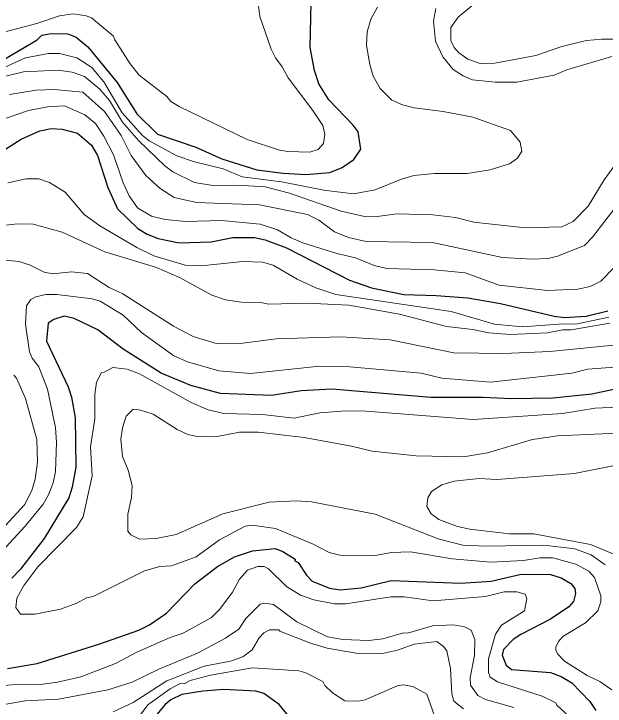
# Model space of a CAD drawing. Extents: x 598.3 to 623.2, y 6902.2 to 6930.1.
# Drawn here: x 618.728 to 619.804, y 6911.849 to 6913.109 of the extents above; entities that cross this region are included whole.
import ezdxf

# ---------------------------------------------------------------- set-up
doc = ezdxf.new("R2010")
doc.units = 0
doc.header["$LTSCALE"] = 0.032
doc.layers.add('1', color=7, linetype='Continuous', lineweight=25)
doc.layers.add('2', color=7, linetype='Continuous', lineweight=13)

msp = doc.modelspace()

# ---------------------------------------------------------------- linework, layer by layer
at = {"layer": '1'}
for points in [[(618.8418, 6913.0667), (618.863, 6913.0487), (618.9163, 6912.9837), (618.9524, 6912.9268), (618.9899, 6912.8896), (619.0597, 6912.8663), (619.1066, 6912.8449), (619.1702, 6912.8248), (619.2183, 6912.8188), (619.2595, 6912.8167), (619.3032, 6912.8199), (619.3254, 6912.829), (619.3467, 6912.844), (619.3598, 6912.8628), (619.3548, 6912.8938), (619.3459, 6912.906), (619.3015, 6912.9521), (619.2832, 6912.9816), (619.2754, 6913.0059), (619.2677, 6913.0478), (619.27, 6913.1579)], [(618.6995, 6913.0198), (618.7707, 6913.0614), (618.7796, 6913.0699), (618.7963, 6913.0732), (618.8266, 6913.0726), (618.8418, 6913.0667)], [(618.6927, 6912.8497), (618.7417, 6912.8807), (618.7758, 6912.8962), (618.7962, 6912.9), (618.8162, 6912.8992), (618.844, 6912.8916), (618.8695, 6912.8698), (618.8805, 6912.8509), (618.8992, 6912.7926), (618.917, 6912.7538), (618.9541, 6912.7182), (618.9711, 6912.7075), (618.9908, 6912.7), (619.0293, 6912.692), (619.0876, 6912.6936), (619.1265, 6912.7017), (619.1659, 6912.7017), (619.1857, 6912.6974), (619.2242, 6912.6829), (619.3392, 6912.6238), (619.379, 6912.6103), (619.4379, 6912.598), (619.4966, 6912.5964), (619.5539, 6912.5917), (619.6138, 6912.5816), (619.7109, 6912.5585), (619.7299, 6912.556), (619.7695, 6912.5584), (619.8086, 6912.5683)], [(619.8537, 6912.4321), (619.7795, 6912.4168), (619.7087, 6912.4095), (619.6335, 6912.4078), (619.5814, 6912.4102), (619.4871, 6912.4103), (619.3068, 6912.4256), (619.2511, 6912.4224), (619.1971, 6912.4144), (619.1044, 6912.4175), (619.0501, 6912.4324), (618.9967, 6912.4547), (618.9274, 6912.4982), (618.8812, 6912.5335), (618.8383, 6912.5544), (618.8198, 6912.5583), (618.8013, 6912.5527), (618.7908, 6912.546), (618.7877, 6912.5131), (618.8271, 6912.43), (618.8331, 6912.4112), (618.8402, 6912.3733), (618.841, 6912.2837), (618.8347, 6912.2474), (618.8283, 6912.228), (618.7839, 6912.1539), (618.7404, 6912.0983), (618.7247, 6912.0819)], [(618.7172, 6911.9173), (618.7709, 6911.9263), (618.883, 6911.9613), (618.9555, 6911.9872), (618.9752, 6911.9965), (619.0064, 6912.018), (619.0579, 6912.0711), (619.0989, 6912.1027), (619.1295, 6912.1205), (619.1627, 6912.1311), (619.2036, 6912.1358), (619.2177, 6912.1301), (619.2399, 6912.1164), (619.2396, 6912.1133), (619.2455, 6912.11), (619.2607, 6912.087), (619.2709, 6912.076), (619.3025, 6912.0633), (619.322, 6912.0606), (619.3602, 6912.0639), (619.4146, 6912.0775), (619.5412, 6912.0727), (619.5969, 6912.0763), (619.6513, 6912.0889), (619.7047, 6912.0881), (619.7242, 6912.0824), (619.7416, 6912.0721), (619.7485, 6912.0628), (619.75, 6912.0538), (619.7466, 6912.0394), (619.7378, 6912.0296), (619.7045, 6912.007), (619.6504, 6911.9793), (619.6365, 6911.9697), (619.6191, 6911.9515), (619.6166, 6911.9415), (619.6237, 6911.9232), (619.6338, 6911.9156), (619.7047, 6911.91), (619.7242, 6911.9027), (619.7434, 6911.8908), (619.7758, 6911.8569), (619.7872, 6911.8406)], [(619.2406, 6911.815), (619.2109, 6911.8517), (619.1834, 6911.8719), (619.1688, 6911.876), (619.1103, 6911.8792), (619.072, 6911.8761), (619.0343, 6911.8698), (619.0137, 6911.86), (619.0038, 6911.8517), (618.9614, 6911.8005)]]:
    msp.add_lwpolyline(points, dxfattribs=at)
at = {"layer": '2'}
for points in [[(620.2284, 6913.1694), (620.1994, 6913.0452), (620.1977, 6912.9754), (620.1811, 6912.9277), (620.1676, 6912.8974), (620.1194, 6912.8124), (620.0899, 6912.7533), (620.0673, 6912.6856), (620.0486, 6912.6464), (620.0176, 6912.6002), (619.974, 6912.5547), (619.9328, 6912.5315), (619.8815, 6912.5123), (619.8572, 6912.5075), (619.8378, 6912.5075), (619.7034, 6912.4945)], [(619.5793, 6913.1388), (619.5363, 6913.1029), (619.5235, 6913.0837), (619.5234, 6913.0601), (619.5295, 6913.0474), (619.5371, 6913.0387), (619.5542, 6913.0264), (619.5766, 6913.0183), (619.6035, 6913.0191), (619.6779, 6913.0333), (619.7249, 6913.0495), (619.7698, 6913.0604), (619.7981, 6913.0627), (619.8575, 6913.0628)], [(618.9096, 6913.0685), (618.9119, 6913.0613), (618.94, 6913.0181), (618.9566, 6912.9973), (619.0068, 6912.9584), (619.0142, 6912.9495), (619.0291, 6912.9403), (619.153, 6912.8804), (619.2118, 6912.8609), (619.2266, 6912.858), (619.2668, 6912.857), (619.2821, 6912.862), (619.2919, 6912.8727), (619.2943, 6912.8901), (619.2902, 6912.9056), (619.2724, 6912.9332), (619.2275, 6912.9926), (619.2165, 6913.0127), (619.2046, 6913.0285), (619.1966, 6913.0444), (619.1758, 6913.1042), (619.173, 6913.1282)], [(619.3898, 6913.121), (619.378, 6913.0989), (619.3713, 6913.076), (619.3698, 6913.0513), (619.3757, 6913.0165), (619.3822, 6912.9953), (619.395, 6912.9732), (619.4159, 6912.9517), (619.4351, 6912.9433), (619.4564, 6912.9378), (619.5094, 6912.9309), (619.563, 6912.9205), (619.632, 6912.8965), (619.6496, 6912.8755), (619.6521, 6912.8588), (619.6442, 6912.8461), (619.6301, 6912.8361), (619.5949, 6912.8248), (619.553, 6912.8184)], [(619.8162, 6913.0311), (619.7345, 6913.0068), (619.7109, 6912.9971), (619.6433, 6912.9842), (619.6039, 6912.9843), (619.5627, 6912.989), (619.5459, 6912.996), (619.5277, 6913.0075), (619.5085, 6913.0309), (619.4956, 6913.0593), (619.4919, 6913.0954), (619.4959, 6913.1183)], [(618.6935, 6913.071), (618.7704, 6913.0914), (618.8117, 6913.105), (618.8361, 6913.1088), (618.8602, 6913.1054), (618.8695, 6913.1014), (618.9096, 6913.0685)], [(619.553, 6912.8184), (619.4938, 6912.8182), (619.4557, 6912.8143), (619.4337, 6912.8081), (619.3858, 6912.7886), (619.3463, 6912.7811), (619.2925, 6912.7876), (619.2153, 6912.8029), (619.1435, 6912.8124), (619.1091, 6912.8265), (619.0569, 6912.8394), (619.0248, 6912.8506), (618.9746, 6912.8778), (618.9622, 6912.8873), (618.9255, 6912.9288), (618.8919, 6912.9851), (618.8704, 6913.0113), (618.8432, 6913.0288), (618.8117, 6913.0368), (618.7914, 6913.0368), (618.7498, 6913.0288), (618.6714, 6912.9937)], [(618.6838, 6912.9884), (618.7458, 6913.003), (618.809, 6913.0061), (618.8343, 6913.0027), (618.8567, 6912.9946), (618.8851, 6912.9717), (618.9025, 6912.951), (618.9262, 6912.9119), (618.9556, 6912.8777), (619.003, 6912.832), (619.0177, 6912.8214), (619.0571, 6912.8021), (619.0905, 6912.7965), (619.1352, 6912.7972), (619.1853, 6912.7939), (619.2301, 6912.7827), (619.3237, 6912.7499), (619.3663, 6912.7399), (619.3843, 6912.7392), (619.4256, 6912.7446), (619.4904, 6912.7428), (619.532, 6912.7383), (619.5649, 6912.7299), (619.6583, 6912.7195), (619.7252, 6912.7211), (619.7459, 6912.7307), (619.7729, 6912.7586), (619.8023, 6912.8069), (619.8345, 6912.8509)], [(619.8479, 6912.7897), (619.7807, 6912.7025), (619.7661, 6912.6869), (619.7171, 6912.6679), (619.7002, 6912.6637), (619.6717, 6912.6621), (619.6173, 6912.6652), (619.4897, 6912.6927), (619.3691, 6912.6945), (619.337, 6912.7017), (619.3116, 6912.7121), (619.283, 6912.7332), (619.2625, 6912.7438), (619.1753, 6912.7615), (619.0607, 6912.7652), (619.0202, 6912.7745), (618.9946, 6912.7912), (618.9685, 6912.8147), (618.9419, 6912.8513), (618.9237, 6912.8877), (618.8932, 6912.9312), (618.8539, 6912.9663), (618.8019, 6912.9712), (618.7693, 6912.9697), (618.7204, 6912.9623)], [(618.6948, 6912.9122), (618.7554, 6912.9331), (618.7894, 6912.9396), (618.8207, 6912.9412), (618.8578, 6912.9253), (618.877, 6912.9094), (618.8922, 6912.886), (618.9097, 6912.8525), (618.9274, 6912.801), (618.9383, 6912.7776), (618.9536, 6912.756), (618.9788, 6912.7408), (619.0036, 6912.7345), (619.0404, 6912.7309), (619.1063, 6912.7324), (619.1767, 6912.726), (619.2083, 6912.7159), (619.233, 6912.7011), (619.2541, 6912.6921), (619.316, 6912.6726), (619.35, 6912.6645), (619.3836, 6912.6508), (619.4066, 6912.6451), (619.4932, 6912.6426), (619.5493, 6912.6377), (619.6111, 6912.615), (619.699, 6912.6054), (619.7543, 6912.6079), (619.7766, 6912.6128), (619.7959, 6912.622), (619.8194, 6912.6459)], [(619.8108, 6912.5565), (619.7538, 6912.5443), (619.7199, 6912.5442), (619.6534, 6912.539), (619.6025, 6912.5439), (619.5241, 6912.5672), (619.3139, 6912.5978), (619.2775, 6912.6101), (619.244, 6912.626), (619.2002, 6912.6512), (619.1808, 6912.657), (619.1451, 6912.6579), (619.0692, 6912.6499), (619.0403, 6912.6515), (618.9833, 6912.6681), (618.9519, 6912.6838), (618.8848, 6912.7232), (618.8562, 6912.7439), (618.8221, 6912.7844), (618.7935, 6912.8019), (618.7739, 6912.8085), (618.751, 6912.8085), (618.7175, 6912.8013)], [(618.6932, 6912.7219), (618.7345, 6912.7267), (618.7639, 6912.726), (618.8165, 6912.7115), (618.8939, 6912.6756), (618.9882, 6912.647), (619.0299, 6912.6291), (619.0887, 6912.5968), (619.1132, 6912.588), (619.1424, 6912.5839), (619.1771, 6912.5835), (619.1922, 6912.5803), (619.2612, 6912.5819), (619.3375, 6912.5786), (619.4298, 6912.5624), (619.5156, 6912.5397), (619.5634, 6912.5342), (619.5923, 6912.5283), (619.631, 6912.5253), (619.6989, 6912.5285), (619.7261, 6912.5334), (619.7423, 6912.5334), (619.8123, 6912.546)], [(619.7034, 6912.4945), (619.6198, 6912.4905), (619.5286, 6912.492), (619.4128, 6912.5156), (619.3223, 6912.5212), (619.2056, 6912.5171), (619.1452, 6912.5091), (619.0963, 6912.509), (619.0547, 6912.5215), (619.0186, 6912.5404), (618.9266, 6912.599), (618.9019, 6912.611), (618.8623, 6912.6362), (618.8332, 6912.6393), (618.7993, 6912.6354), (618.7836, 6912.6385), (618.7582, 6912.6512), (618.738, 6912.658), (618.7068, 6912.6613)], [(619.8207, 6912.4656), (619.7727, 6912.462), (619.7434, 6912.4548), (619.5954, 6912.4387), (619.5067, 6912.4459), (619.469, 6912.4547), (619.3394, 6912.4661), (619.2843, 6912.4677), (619.1586, 6912.454), (619.1012, 6912.4588), (619.0441, 6912.4755), (619.0194, 6912.4862), (618.9605, 6912.5288), (618.9275, 6912.5605), (618.8855, 6912.5859), (618.871, 6912.5899), (618.8065, 6912.598), (618.7866, 6912.598), (618.7683, 6912.5936), (618.7591, 6912.589), (618.7513, 6912.5773), (618.7496, 6912.5441), (618.7567, 6912.4934), (618.7615, 6912.4818), (618.7739, 6912.4664), (618.7896, 6912.4255), (618.8045, 6912.3558), (618.8063, 6912.3288), (618.8045, 6912.2757), (618.7999, 6912.2554), (618.7913, 6912.2332), (618.7819, 6912.2165), (618.7491, 6912.176), (618.708, 6912.1316)], [(619.8801, 6912.3953), (619.7855, 6912.3908), (619.7264, 6912.3812), (619.5637, 6912.3707), (619.3691, 6912.3859), (619.3323, 6912.386), (619.2852, 6912.3827), (619.2384, 6912.3731), (619.1805, 6912.3795), (619.1105, 6912.3813), (619.082, 6912.3878), (619.051, 6912.4012), (618.957, 6912.4538), (618.9344, 6912.462), (618.9083, 6912.4653), (618.8928, 6912.4566), (618.8879, 6912.4561), (618.8791, 6912.4384), (618.8759, 6912.4157), (618.8758, 6912.3715), (618.8678, 6912.3206), (618.8709, 6912.2678), (618.8547, 6912.1933), (618.8425, 6912.1738), (618.7724, 6912.102), (618.7467, 6912.0683), (618.7337, 6912.0454), (618.7318, 6912.0283), (618.7405, 6912.0163), (618.7674, 6912.016), (618.8133, 6912.0252), (618.8429, 6912.036), (618.8607, 6912.0458), (618.8725, 6912.0483), (618.9659, 6912.0949), (618.994, 6912.1026), (619.0153, 6912.1043), (619.0602, 6912.1203), (619.1028, 6912.1517), (619.1494, 6912.1763), (619.162, 6912.178), (619.2043, 6912.1723), (619.2728, 6912.1438), (619.3022, 6912.1283), (619.3213, 6912.1237), (619.3861, 6912.123), (619.4147, 6912.1285), (619.45, 6912.1293), (619.5257, 6912.1167), (619.5961, 6912.1107), (619.6553, 6912.1138), (619.6851, 6912.1188), (619.7086, 6912.1188), (619.7504, 6912.1074), (619.7743, 6912.0944), (619.7845, 6912.0827), (619.7962, 6912.0495), (619.7962, 6912.0383), (619.7909, 6912.0224), (619.7684, 6912.0002), (619.727, 6911.9752), (619.7192, 6911.9663), (619.7145, 6911.9561), (619.7145, 6911.9499), (619.7178, 6911.943), (619.7297, 6911.9304), (619.7711, 6911.9043), (619.7944, 6911.8935), (619.8162, 6911.8786)], [(618.7284, 6912.451), (618.7333, 6912.4459), (618.7494, 6912.4089), (618.7705, 6912.334), (618.7714, 6912.2932), (618.7674, 6912.2616), (618.7614, 6912.2414), (618.7476, 6912.2149), (618.6906, 6912.1538)], [(619.8042, 6912.1058), (619.7782, 6912.1241), (619.749, 6912.1349), (619.6924, 6912.1416), (619.5876, 6912.14), (619.545, 6912.1417), (619.5001, 6912.153), (619.3858, 6912.1981), (619.2698, 6912.2208), (619.2417, 6912.2225), (619.1929, 6912.22), (619.1083, 6912.1985), (619.0237, 6912.161), (618.9876, 6912.1541), (618.9569, 6912.1529), (618.9412, 6912.1603), (618.9359, 6912.167), (618.9358, 6912.1982), (618.9422, 6912.2287), (618.9437, 6912.2503), (618.9361, 6912.2782), (618.9258, 6912.3028), (618.9228, 6912.3348), (618.9261, 6912.3555), (618.9327, 6912.3763), (618.9457, 6912.3892), (618.9587, 6912.3876), (618.9816, 6912.3804), (619.0256, 6912.3523), (619.0452, 6912.3433), (619.062, 6912.3395), (619.095, 6912.3391), (619.1391, 6912.3471), (619.1731, 6912.3472), (619.2566, 6912.3374), (619.3427, 6912.3219), (619.38, 6912.3126), (619.4601, 6912.3043), (619.5462, 6912.3027), (619.5901, 6912.3099), (619.6718, 6912.334), (619.7171, 6912.3406), (619.879, 6912.348)], [(619.8227, 6912.1239), (619.7774, 6912.1432), (619.6743, 6912.1625), (619.6297, 6912.1626), (619.5577, 6912.1706), (619.5354, 6912.1758), (619.5014, 6912.1883), (619.4875, 6912.1985), (619.4798, 6912.2122), (619.4813, 6912.2278), (619.488, 6912.2394), (619.5067, 6912.2514), (619.5293, 6912.2579), (619.575, 6912.2629), (619.607, 6912.2614), (619.7484, 6912.2723), (619.8847, 6912.2994)], [(618.701, 6911.8858), (618.7408, 6911.8889), (618.7764, 6911.8882), (618.8081, 6911.8922), (618.8502, 6911.902), (618.9134, 6911.9263), (618.9519, 6911.9472), (619.0128, 6911.9737), (619.0367, 6911.9815), (619.0877, 6912.0102), (619.1032, 6912.0249), (619.1261, 6912.0563), (619.1388, 6912.0798), (619.1533, 6912.0959), (619.1722, 6912.1026), (619.1836, 6912.1026)], [(619.1836, 6912.1026), (619.1914, 6912.0985), (619.2242, 6912.0666), (619.2498, 6912.0508), (619.274, 6912.0423), (619.3111, 6912.0347), (619.3324, 6912.0348), (619.4144, 6912.0476), (619.4382, 6912.0476), (619.491, 6912.0403), (619.5863, 6912.0484), (619.6203, 6912.0565), (619.6435, 6912.0565), (619.6585, 6912.0523), (619.6617, 6912.0448), (619.657, 6912.022), (619.6154, 6911.9963), (619.6044, 6911.9796), (619.5915, 6911.9346), (619.5916, 6911.9099), (619.595, 6911.9017), (619.6081, 6911.8929), (619.6893, 6911.8666), (619.7142, 6911.8549), (619.7161, 6911.8502), (619.7381, 6911.8304)], [(618.6725, 6911.8451), (618.7493, 6911.8582), (618.8098, 6911.8615), (618.8992, 6911.8782), (618.9436, 6911.8921), (618.9919, 6911.9162), (619.0623, 6911.945), (619.1136, 6911.9722), (619.1374, 6911.9888), (619.1504, 6912.0084), (619.1765, 6912.0343), (619.1848, 6912.0362), (619.2009, 6912.0334), (619.243, 6912.002), (619.299, 6911.9746), (619.327, 6911.97), (619.3737, 6911.9683), (619.3995, 6911.9714), (619.4371, 6911.9819), (619.4446, 6911.9813), (619.4897, 6911.9951), (619.5281, 6911.9967), (619.5483, 6911.9931), (619.5604, 6911.987), (619.5671, 6911.9699), (619.5663, 6911.9408), (619.5583, 6911.9006), (619.5591, 6911.8868), (619.5721, 6911.8682), (619.5863, 6911.8607), (619.6376, 6911.8465)], [(619.546, 6911.844), (619.5288, 6911.8576), (619.525, 6911.8711), (619.5226, 6911.9171), (619.5158, 6911.9494), (619.5098, 6911.9575), (619.4975, 6911.9666), (619.4565, 6911.9617), (619.426, 6911.9508), (619.3987, 6911.9445), (619.3509, 6911.9449), (619.2982, 6911.9541), (619.2679, 6911.9633), (619.212, 6911.9852), (619.2106, 6911.9877), (619.1934, 6911.9877), (619.1829, 6911.9823), (619.1747, 6911.973), (619.1622, 6911.9512), (619.145, 6911.9386), (619.1226, 6911.9308), (619.0749, 6911.9213), (619.0068, 6911.8945), (618.9452, 6911.8556), (618.9093, 6911.8386)], [(618.9567, 6911.83), (618.9724, 6911.8511), (619.0128, 6911.8802), (619.03, 6911.8895), (619.0392, 6911.8901), (619.0493, 6911.8954), (619.0864, 6911.9051), (619.1625, 6911.9182), (619.2466, 6911.9132), (619.2593, 6911.9093), (619.2906, 6911.8935), (619.2938, 6911.8864), (619.3079, 6911.8729), (619.3306, 6911.8582), (619.3542, 6911.8575), (619.3675, 6911.8601), (619.4257, 6911.8855), (619.4365, 6911.8872), (619.4541, 6911.8843), (619.4797, 6911.8703), (619.4965, 6911.8226)]]:
    msp.add_lwpolyline(points, dxfattribs=at)

doc.saveas('drawing.dxf')
